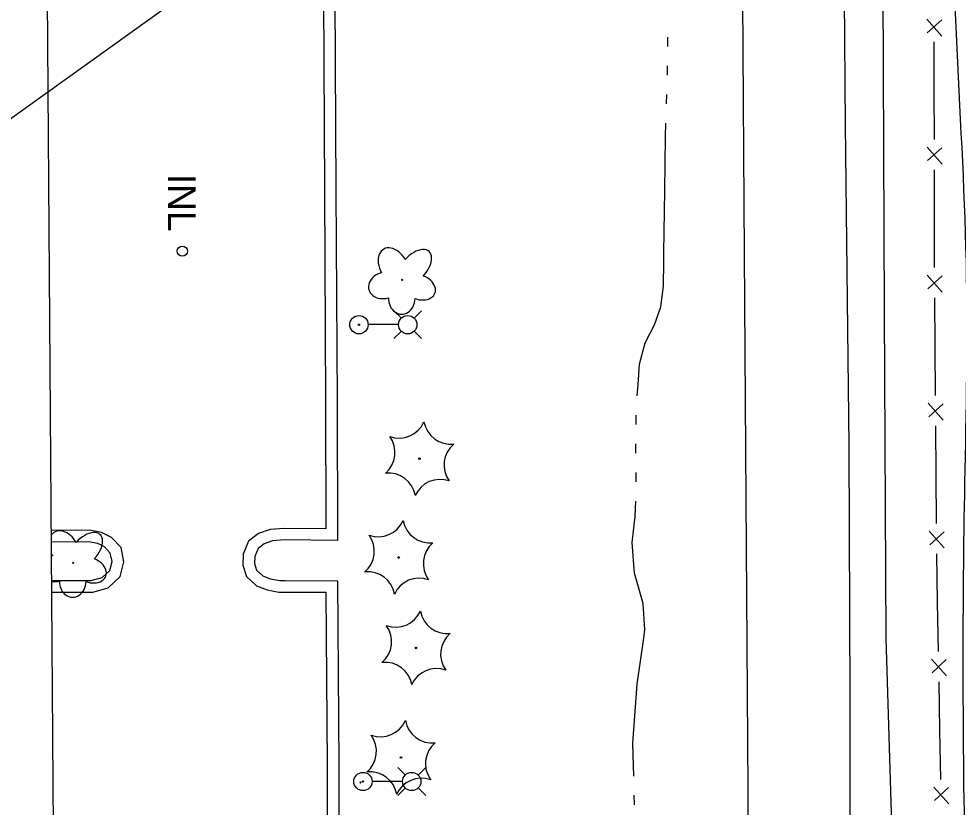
# Model space of a CAD drawing. Extents: x 589250 to 1188077, y 162953 to 363065.
# Drawn here: x 593744.1 to 593947.1, y 181215.5 to 181385.9 of the extents above; entities that cross this region are included whole.
import ezdxf

# ---------------------------------------------------------------- set-up
doc = ezdxf.new("R2010")
doc.units = 0
for name, color, linetype in [('E_BMGRD', 7, 'Continuous'), ('E_DRN', 7, 'Continuous'), ('E_DRN_DrainTile', 7, 'Continuous'), ('E_DRN_Text', 7, 'Continuous'), ('E_DWY', 7, 'Continuous'), ('E_FEN_P', 7, 'Continuous'), ('E_LAND_Vegetation', 7, 'Continuous'), ('E_LTG', 7, 'Continuous'), ('E_MAP_Limits', 7, 'Continuous'), ('E_RDWY', 7, 'Continuous'), ('E_WTR_FlowLine', 7, 'Continuous')]:
    doc.layers.add(name, color=color, linetype=linetype)

msp = doc.modelspace()

# ---------------------------------------------------------------- linework, layer by layer
at = {"layer": 'E_BMGRD'}
msp.add_lwpolyline([(593924.39, 182344.7), (593923.24, 182286.51), (593924.08, 182206.11), (593924.82, 182135.76), (593924.82, 182135.76), (593925.33, 182055.84), (593926.54, 181972.22), (593927.35, 181915.72), (593926.57, 181866.09), (593927.39, 181794.8), (593928.01, 181731.69), (593928.37, 181656.5), (593929.07, 181582.36), (593929.63, 181522.57), (593929.94, 181488.58), (593930.68, 181409.87), (593931.07, 181322.75), (593931.43, 181252.02), (593932.66, 181211.87), (593934.07, 181182.37)], dxfattribs=at)
at = {"layer": 'E_DRN'}
msp.add_circle((593779.43, 181335.68), 1.1, dxfattribs=at)
at = {"layer": 'E_DRN_DrainTile'}
msp.add_lwpolyline([(593855.51, 181445.46), (593741.62, 181363.8), (593690.05, 181118.84), (593591.21, 181015.69)], dxfattribs=at)
at = {"layer": 'E_DWY'}
for p, q in [((593809.87, 181395.56), (593810.13, 181348.75)), ((593812.37, 181395.58), (593812.63, 181348.76)), ((593810.13, 181348.75), (593810.35, 181303.24)), ((593812.63, 181348.76), (593812.85, 181303.25)), ((593810.35, 181303.24), (593810.45, 181275.65)), ((593812.85, 181303.25), (593812.96, 181273.12)), ((593759.39, 181275.35), (593751.16, 181275.27)), ((593761.95, 181274.84), (593759.39, 181275.35)), ((593764.1, 181273.79), (593761.95, 181274.84)), ((593795.87, 181274.65), (593793.71, 181272.96)), ((593798.4, 181275.52), (593795.87, 181274.65)), ((593801.42, 181275.75), (593798.4, 181275.52)), ((593810.45, 181275.65), (593801.42, 181275.75)), ((593759.16, 181272.84), (593751.18, 181272.77)), ((593761.14, 181272.45), (593759.16, 181272.84)), ((593762.59, 181271.74), (593761.14, 181272.45)), ((593766.18, 181271.59), (593764.1, 181273.79)), ((593793.71, 181272.96), (593792.59, 181270.17)), ((593797.08, 181272.42), (593795.78, 181271.41)), ((593798.91, 181273.05), (593797.08, 181272.42)), ((593801.5, 181273.25), (593798.91, 181273.05)), ((593812.96, 181273.12), (593801.5, 181273.25)), ((593763.87, 181270.39), (593762.59, 181271.74)), ((593764.24, 181268.61), (593763.87, 181270.39)), ((593766.8, 181268.55), (593766.18, 181271.59)), ((593792.59, 181270.17), (593792.49, 181267.77)), ((593795.78, 181271.41), (593795.07, 181269.64)), ((593763.74, 181266.68), (593764.24, 181268.61)), ((593765.98, 181265.36), (593766.8, 181268.55)), ((593795.07, 181269.64), (593795.01, 181268.13)), ((593795.01, 181268.13), (593795.48, 181266.73)), ((593762.11, 181265.13), (593763.74, 181266.68)), ((593792.49, 181267.77), (593793.31, 181265.33)), ((593795.48, 181266.73), (593796.82, 181265.48)), ((593751.24, 181264.46), (593759.74, 181264.5)), ((593759.74, 181264.5), (593762.11, 181265.13)), ((593763.38, 181262.88), (593765.98, 181265.36)), ((593793.31, 181265.33), (593795.47, 181263.32)), ((593796.82, 181265.48), (593798.43, 181264.88)), ((593798.43, 181264.88), (593800.52, 181264.49)), ((593800.52, 181264.49), (593801.65, 181264.48)), ((593801.65, 181264.48), (593812.95, 181264.45)), ((593812.95, 181264.45), (593813.21, 181224.64)), ((593751.26, 181261.96), (593760.07, 181262)), ((593760.07, 181262), (593763.38, 181262.88)), ((593795.47, 181263.32), (593797.75, 181262.46)), ((593797.75, 181262.46), (593800.28, 181261.99)), ((593800.28, 181261.99), (593801.64, 181261.98)), ((593801.64, 181261.98), (593810.47, 181261.96)), ((593810.47, 181261.96), (593810.71, 181224.62)), ((593810.71, 181224.63), (593810.79, 181182.72)), ((593813.21, 181224.64), (593813.29, 181182.72))]:
    msp.add_line(p, q, dxfattribs=at)
at = {"layer": 'E_FEN_P'}
for p, q in [((593940.32, 181385.84), (593943.53, 181382.16)), ((593943.52, 181385.67), (593940.39, 181382.9)), ((593941.81, 181380.93), (593941.82, 181370.36)), ((593941.82, 181370.36), (593941.84, 181359.8)), ((593940.36, 181358.17), (593943.57, 181354.5)), ((593943.56, 181358.01), (593940.43, 181355.24)), ((593941.85, 181353.26), (593941.86, 181342.7)), ((593941.86, 181342.7), (593941.88, 181332.14)), ((593940.39, 181330.5), (593943.62, 181326.84)), ((593943.6, 181330.35), (593940.48, 181327.56)), ((593941.91, 181325.6), (593941.99, 181315.03)), ((593941.99, 181315.03), (593942.07, 181304.47)), ((593940.61, 181302.83), (593943.84, 181299.18)), ((593943.81, 181302.69), (593940.7, 181299.9)), ((593942.13, 181297.93), (593942.21, 181287.37)), ((593942.21, 181287.37), (593942.29, 181276.81)), ((593940.82, 181275.17), (593944.06, 181271.52)), ((593944.03, 181275.03), (593940.91, 181272.23)), ((593942.35, 181270.27), (593942.55, 181259.71)), ((593942.55, 181259.71), (593942.74, 181249.15)), ((593941.29, 181247.49), (593944.56, 181243.87)), ((593944.5, 181247.38), (593941.41, 181244.56)), ((593942.86, 181242.61), (593943.05, 181232.05)), ((593943.05, 181232.05), (593943.24, 181221.49)), ((593941.79, 181219.83), (593945.07, 181216.21)), ((593945, 181219.72), (593941.91, 181216.9))]:
    msp.add_line(p, q, dxfattribs=at)
at = {"layer": 'E_LAND_Vegetation'}
for centre, radius in [((593826.94, 181329.48), 0.128), ((593830.68, 181290.81), 0.167), ((593755.85, 181268.32), 0.128), ((593826.19, 181269.46), 0.167), ((593829.93, 181249.91), 0.167), ((593826.66, 181226.23), 0.167)]:
    msp.add_circle(centre, radius, dxfattribs=at)
for centre, radius, start, end in [((593826.25, 181301.18), 5.9, 250.2948, 336.0597), ((593837.45, 181299.85), 5.91, 190.3346, 276.0107), ((593819.49, 181292.15), 5.9, 310.2948, 36.0597), ((593841.88, 181289.48), 5.9, 130.2948, 216.0597), ((593823.98, 181281.83), 5.9, 10.2901, 96.0551), ((593835.12, 181280.45), 5.9, 70.2948, 156.0597), ((593821.76, 181279.83), 5.9, 250.2948, 336.0597), ((593832.96, 181278.5), 5.91, 190.3346, 276.0107), ((593815, 181270.8), 5.9, 310.2948, 36.0597), ((593837.39, 181268.12), 5.9, 130.2948, 216.0597), ((593819.49, 181260.47), 5.9, 10.2901, 96.0551), ((593830.63, 181259.1), 5.9, 70.2948, 156.0597), ((593825.49, 181260.28), 5.9, 250.2948, 336.0597), ((593836.69, 181258.94), 5.91, 190.3346, 276.0107), ((593818.74, 181251.25), 5.9, 310.2948, 36.0597), ((593841.13, 181248.57), 5.9, 130.2948, 216.0597), ((593823.22, 181240.92), 5.9, 10.2901, 96.0551), ((593834.37, 181239.55), 5.9, 70.2948, 156.0597), ((593822.23, 181236.59), 5.9, 250.2948, 336.0597), ((593833.43, 181235.26), 5.91, 190.3346, 276.0107), ((593815.47, 181227.57), 5.9, 310.2948, 36.0597), ((593837.86, 181224.89), 5.9, 130.2948, 216.0597), ((593819.95, 181217.24), 5.9, 10.2901, 96.0551), ((593831.1, 181215.86), 5.9, 70.2948, 156.0597)]:
    msp.add_arc(centre, radius, start, end, dxfattribs=at)
for centre, major_axis, ratio, start_param, end_param in [((593825.02, 181332.45), (2.06, -3.69), 0.691916, 1.570796, 4.712389), ((593829.53, 181332.1), (-3.2, -3.51), 0.560249, 1.570796, 4.712389), ((593823.22, 181328.3), (3.49, 0.96), 0.782863, 1.570796, 4.712389), ((593830.61, 181327.87), (-3.4, 1.26), 0.716896, 1.570796, 4.712389), ((593826.84, 181325.5), (0.08, 3.45), 0.832022, 1.570796, 4.712389), ((593753.93, 181271.28), (2.06, -3.69), 0.691916, 1.570796, 3.465073), ((593758.44, 181270.93), (-3.2, -3.51), 0.560249, 1.570796, 4.712389), ((593753.93, 181271.28), (2.06, -3.69), 0.691916, 4.620322, 4.712389), ((593752.13, 181267.13), (3.49, 0.96), 0.782863, 1.570796, 1.621375), ((593759.52, 181266.7), (-3.4, 1.26), 0.716896, 1.570796, 4.712389), ((593752.13, 181267.13), (3.49, 0.96), 0.782863, 4.250261, 4.712389), ((593755.75, 181264.33), (0.08, 3.45), 0.832022, 1.570796, 4.712389)]:
    msp.add_ellipse(centre, major_axis=major_axis, ratio=ratio, start_param=start_param, end_param=end_param, dxfattribs=at)
at = {"layer": 'E_LTG'}
for points in [[(593826.76, 181321.17), (593825.14, 181322.79)], [(593829.53, 181321.17), (593831.14, 181322.79)], [(593826.13, 181319.79), (593819.6, 181319.79)], [(593826.76, 181318.4), (593825.14, 181316.79)], [(593829.53, 181318.4), (593831.14, 181316.79)], [(593827.62, 181222.43), (593826, 181224.04)], [(593830.39, 181222.43), (593832.01, 181224.04)], [(593826.99, 181221.04), (593820.47, 181221.04)], [(593827.62, 181219.66), (593826, 181218.04)], [(593830.39, 181219.66), (593832.01, 181218.04)]]:
    msp.add_lwpolyline(points, dxfattribs=at)
for centre, radius in [((593817.59, 181319.78), 1.98), ((593828.14, 181319.78), 1.98), ((593817.59, 181319.78), 0.151), ((593818.46, 181221.04), 1.98), ((593818.46, 181221.04), 0.151), ((593829, 181221.04), 1.98), ((593817.91, 181220.82), 0.125)]:
    msp.add_circle(centre, radius, dxfattribs=at)
at = {"layer": 'E_MAP_Limits'}
msp.add_line((593751.97, 181164.14), (593747.65, 181755.62), dxfattribs=at)
at = {"layer": 'E_RDWY'}
for p, q in [((593922.3, 181401.73), (593922.65, 181362.99)), ((593900.88, 181335.13), (593900.51, 181390.23)), ((593922.65, 181362.99), (593923.47, 181293.57)), ((593901.26, 181282.13), (593900.88, 181335.13)), ((593923.47, 181293.57), (593923.63, 181239.18)), ((593901.67, 181219.23), (593901.26, 181282.13)), ((593923.63, 181239.18), (593923.73, 181174.95)), ((593901.88, 181174.73), (593901.67, 181219.23))]:
    msp.add_line(p, q, dxfattribs=at)
at = {"layer": 'E_WTR_FlowLine'}
for p, q in [((593884.32, 181379.9), (593884.33, 181381.97)), ((593884.27, 181373.7), (593884.29, 181375.77)), ((593884.06, 181367.5), (593884.13, 181369.57)), ((593883.8, 181360.31), (593883.91, 181363.37)), ((593883.67, 181348.79), (593883.8, 181360.31)), ((593883.46, 181335.29), (593883.67, 181348.79)), ((593883.45, 181333.41), (593883.46, 181335.29)), ((593883.41, 181328.08), (593883.45, 181333.41)), ((593882.84, 181323.62), (593883.41, 181328.08)), ((593881.42, 181319.76), (593882.84, 181323.62)), ((593879.45, 181315.84), (593881.42, 181319.76)), ((593878.24, 181311.28), (593879.45, 181315.84)), ((593877.94, 181306.87), (593878.24, 181311.28)), ((593877.71, 181304.38), (593877.94, 181306.87)), ((593877.46, 181298.19), (593877.47, 181300.26)), ((593877.45, 181291.99), (593877.45, 181294.06)), ((593877.49, 181285.79), (593877.47, 181287.86)), ((593877.25, 181278.3), (593877.4, 181281.66)), ((593876.62, 181272.71), (593877.25, 181278.3)), ((593877.16, 181266.04), (593876.62, 181272.71)), ((593879, 181259.51), (593877.16, 181266.04)), ((593879.39, 181253.86), (593879, 181259.51)), ((593879.13, 181252.04), (593879.39, 181253.86)), ((593877.69, 181242.09), (593879.13, 181252.04)), ((593876.74, 181229.29), (593877.69, 181242.09)), ((593876.95, 181222.21), (593876.74, 181229.29)), ((593877.13, 181216.05), (593877.07, 181218.08)), ((593877.13, 181216.01), (593877.13, 181216.05))]:
    msp.add_line(p, q, dxfattribs=at)
msp.add_open_spline([(593931.54, 182717.29), (593930.6, 182666.16), (593931.41, 182616.94), (593931.07, 182566.12), (593932.43, 182515.32), (593932.45, 182463.05), (593933.29, 182410.48), (593933.42, 182362.02), (593934.08, 182298.47), (593935.34, 182246.08), (593935, 182194.15), (593933.83, 182154.26), (593938.19, 182124.03), (593939.24, 182073.68), (593938.82, 182024.23), (593941.06, 181976.07), (593940.36, 181922.82), (593940.37, 181872.06), (593941.3, 181821.45), (593940.85, 181769.5), (593942.04, 181717.22), (593942.28, 181665.93), (593942.66, 181615.25), (593943.48, 181566.89), (593944.19, 181522.8), (593943.27, 181476.83), (593944.84, 181428.44), (593946.52, 181379.53), (593949.54, 181330.53), (593948.22, 181280.59), (593947.99, 181245.64), (593948.32, 181200.13), (593950.77, 181158.14), (593952.46, 181114.87), (593952.02, 181059.13), (593953.71, 180995.76), (593955.48, 180946.11), (593956.02, 180895.67), (593954.65, 180850.98)], degree=3, dxfattribs=at)

# ---------------------------------------------------------------- texts
at = {"layer": 'E_DRN_Text'}
msp.add_text('INL', height=6, rotation=270.0834, dxfattribs=at).set_placement((593776.32, 181352.4))

doc.saveas('drawing.dxf')
